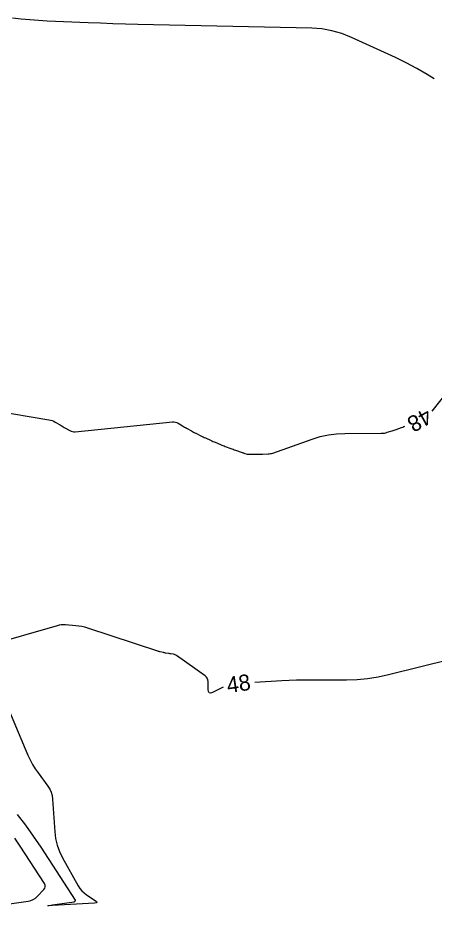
# Model space of a CAD drawing. Extents: x 2384780 to 2405861, y 547869 to 573706.
# Drawn here: x 2393638.5 to 2393690.5, y 552195.7 to 552308.6 of the extents above; entities that cross this region are included whole.
import ezdxf

# ---------------------------------------------------------------- set-up
doc = ezdxf.new("R2010")
doc.units = 0
doc.layers.add('Old_Level_60', color=7, linetype='Continuous')

msp = doc.modelspace()

# ---------------------------------------------------------------- linework, layer by layer
at = {"layer": 'Old_Level_60'}
for points in [[(2393690.4065, 552300.98625), (2393689.52, 552301.538), (2393688.22825, 552302.27925), (2393686.91075, 552302.9735), (2393685.5675, 552303.621), (2393680.07675, 552306.148), (2393678.88525, 552306.6255), (2393677.66425, 552306.9745), (2393676.41375, 552307.19525), (2393675.13375, 552307.288), (2393653.47225, 552307.7645), (2393651.917, 552307.8025), (2393650.36225, 552307.8485), (2393648.8075, 552307.9025), (2393647.25325, 552307.9645), (2393642.176, 552308.1795), (2393641.089, 552308.23725), (2393640.004, 552308.319), (2393638.92125, 552308.424), (2393637.84025, 552308.553)], [(2393690.1715, 552259.5575), (2393707.71675, 552281.715)], [(2393635.479, 552259.624), (2393642.37325, 552258.47525), (2393642.5815, 552258.43075), (2393642.783, 552258.36725), (2393642.9775, 552258.285), (2393643.165, 552258.184), (2393643.76625, 552257.8235), (2393643.8955, 552257.7465), (2393644.025, 552257.6705), (2393644.15525, 552257.5955), (2393644.28575, 552257.52125), (2393644.99, 552257.12375), (2393645.1435, 552257.0515), (2393645.3025, 552257.00475), (2393645.46675, 552256.9835), (2393645.6365, 552256.988), (2393657.76675, 552258.197), (2393657.95725, 552258.2015), (2393658.14125, 552258.176), (2393658.3185, 552258.1205), (2393658.48925, 552258.035), (2393659.03525, 552257.707), (2393659.15275, 552257.63725), (2393659.27075, 552257.56875), (2393659.38925, 552257.50125), (2393659.5085, 552257.43475), (2393660.14525, 552257.08375), (2393660.282, 552257.009), (2393660.4195, 552256.93575), (2393660.55775, 552256.86375), (2393660.6965, 552256.793), (2393661.329, 552256.474), (2393661.465, 552256.40625), (2393661.6015, 552256.33975), (2393661.7385, 552256.27475), (2393661.87625, 552256.21075), (2393662.533, 552255.90925), (2393662.674, 552255.8455), (2393662.81575, 552255.78275), (2393662.95775, 552255.7215), (2393663.1005, 552255.6615), (2393663.77225, 552255.38275), (2393663.91625, 552255.32375), (2393664.061, 552255.266), (2393664.20625, 552255.2095), (2393664.352, 552255.1545), (2393665.0405, 552254.89775), (2393665.18825, 552254.84325), (2393665.33625, 552254.78925), (2393665.4845, 552254.73625), (2393665.63325, 552254.684), (2393666.4675, 552254.39325), (2393666.55175, 552254.3645), (2393666.636, 552254.337), (2393666.721, 552254.31025), (2393666.806, 552254.28475), (2393667.08475, 552254.2035), (2393667.14475, 552254.18825), (2393667.2055, 552254.17775), (2393667.26675, 552254.172), (2393667.3285, 552254.17075), (2393668.22725, 552254.18725), (2393668.42, 552254.19075), (2393668.6125, 552254.19475), (2393668.805, 552254.199), (2393668.99775, 552254.20375), (2393669.697, 552254.221), (2393669.84575, 552254.2305), (2393669.9925, 552254.2515), (2393670.137, 552254.28425), (2393670.27925, 552254.3285), (2393675.1935, 552256.071), (2393676.19325, 552256.37925), (2393677.20825, 552256.59975), (2393678.23825, 552256.73275), (2393679.2835, 552256.7785), (2393683.8105, 552256.7865), (2393684.00225, 552256.79425), (2393684.1915, 552256.81725), (2393684.37825, 552256.855), (2393684.56275, 552256.908)], [(2393684.56275, 552256.908), (2393685.16125, 552257.10525), (2393685.2895, 552257.148), (2393685.41725, 552257.19125), (2393685.545, 552257.2355), (2393685.67225, 552257.28025), (2393686.34425, 552257.51825), (2393686.488, 552257.57), (2393686.63125, 552257.623), (2393686.74725, 552257.66725)], [(2393664.102, 552225.1355), (2393664.0945, 552225.13225), (2393662.77975, 552224.48525), (2393662.53525, 552224.404), (2393662.35975, 552224.43475), (2393662.25375, 552224.57775), (2393662.217, 552224.83275), (2393662.21025, 552225.8495), (2393662.18675, 552226.05575), (2393662.11925, 552226.2395), (2393662.008, 552226.40025), (2393661.8525, 552226.53825), (2393658.2925, 552229.07875), (2393658.2045, 552229.134), (2393658.112, 552229.1775), (2393658.015, 552229.20975), (2393657.91325, 552229.23025), (2393657.57325, 552229.2785), (2393657.5005, 552229.28925), (2393657.42775, 552229.3005), (2393657.35525, 552229.3125), (2393657.28275, 552229.32525), (2393656.916, 552229.3915), (2393656.8375, 552229.406), (2393656.75925, 552229.4215), (2393656.681, 552229.4375), (2393656.60275, 552229.45425), (2393656.26125, 552229.52975), (2393656.18825, 552229.54675), (2393656.116, 552229.56575), (2393656.044, 552229.58625), (2393655.9725, 552229.609), (2393647.23025, 552232.49), (2393646.8595, 552232.6), (2393646.484, 552232.68725), (2393646.10425, 552232.752), (2393645.71975, 552232.79375), (2393644.45625, 552232.8935), (2393644.18675, 552232.90275), (2393643.91975, 552232.88825), (2393643.655, 552232.84925), (2393643.39275, 552232.7865), (2393634.6675, 552230.284)], [(2393634.12775, 552229.89875), (2393639.76425, 552216.6375), (2393640.02875, 552216.0625), (2393640.32575, 552215.506), (2393640.655, 552214.96775), (2393641.0165, 552214.44825), (2393642.2505, 552212.78125), (2393642.4855, 552212.41325), (2393642.66125, 552212.02375), (2393642.778, 552211.6125), (2393642.83575, 552211.17975), (2393643.0945, 552207.1145), (2393643.1965, 552206.25725), (2393643.392, 552205.4275), (2393643.68075, 552204.62575), (2393644.063, 552203.8515), (2393646.02975, 552200.36475), (2393646.24025, 552200.03725), (2393646.485, 552199.7415), (2393646.76375, 552199.47725), (2393647.07625, 552199.245), (2393648.15325, 552198.53825), (2393648.32075, 552198.40375), (2393648.3615, 552198.303), (2393648.27575, 552198.23625), (2393648.0635, 552198.20325), (2393642.8245, 552197.89925), (2393642.37625, 552197.8795), (2393642.225, 552197.8895), (2393642.37125, 552197.9295), (2393642.8145, 552197.999), (2393645.5175, 552198.3855), (2393645.546, 552198.392), (2393645.5725, 552198.40275), (2393645.59675, 552198.41775), (2393645.61875, 552198.43725), (2393645.68725, 552198.50775), (2393645.69875, 552198.52325), (2393645.7035, 552198.5395), (2393645.702, 552198.556), (2393645.69375, 552198.5735), (2393641.4105, 552205.165), (2393640.46925, 552206.56), (2393639.48175, 552207.92), (2393638.448, 552209.245)], [(2393692.4215, 552228.59875), (2393684.70475, 552226.66275), (2393683.40925, 552226.3795), (2393682.10375, 552226.17775), (2393680.78825, 552226.05725), (2393679.46275, 552226.018), (2393675.1165, 552226.023), (2393674.18525, 552226.017), (2393673.2545, 552225.99675), (2393672.32425, 552225.9625), (2393671.39425, 552225.91425), (2393668.0295, 552225.71375)], [(2393620.69025, 552195.74275), (2393639.77, 552198.4705), (2393640.10225, 552198.545), (2393640.409, 552198.6695), (2393640.69, 552198.8445), (2393640.9455, 552199.06975), (2393641.738, 552199.8875), (2393641.87, 552200.06625), (2393641.92625, 552200.2525), (2393641.907, 552200.446), (2393641.81175, 552200.647), (2393638.7785, 552205.315), (2393638.112, 552206.303)]]:
    msp.add_lwpolyline(points, dxfattribs=at)

# ---------------------------------------------------------------- texts
for rotation, p in [(208.8996444, (2393689.43775, 552260.01125)), (8.3769833, (2393664.691, 552224.3865))]:
    msp.add_text('48', height=2, rotation=rotation, dxfattribs=at).set_placement(p)

doc.saveas('drawing.dxf')
